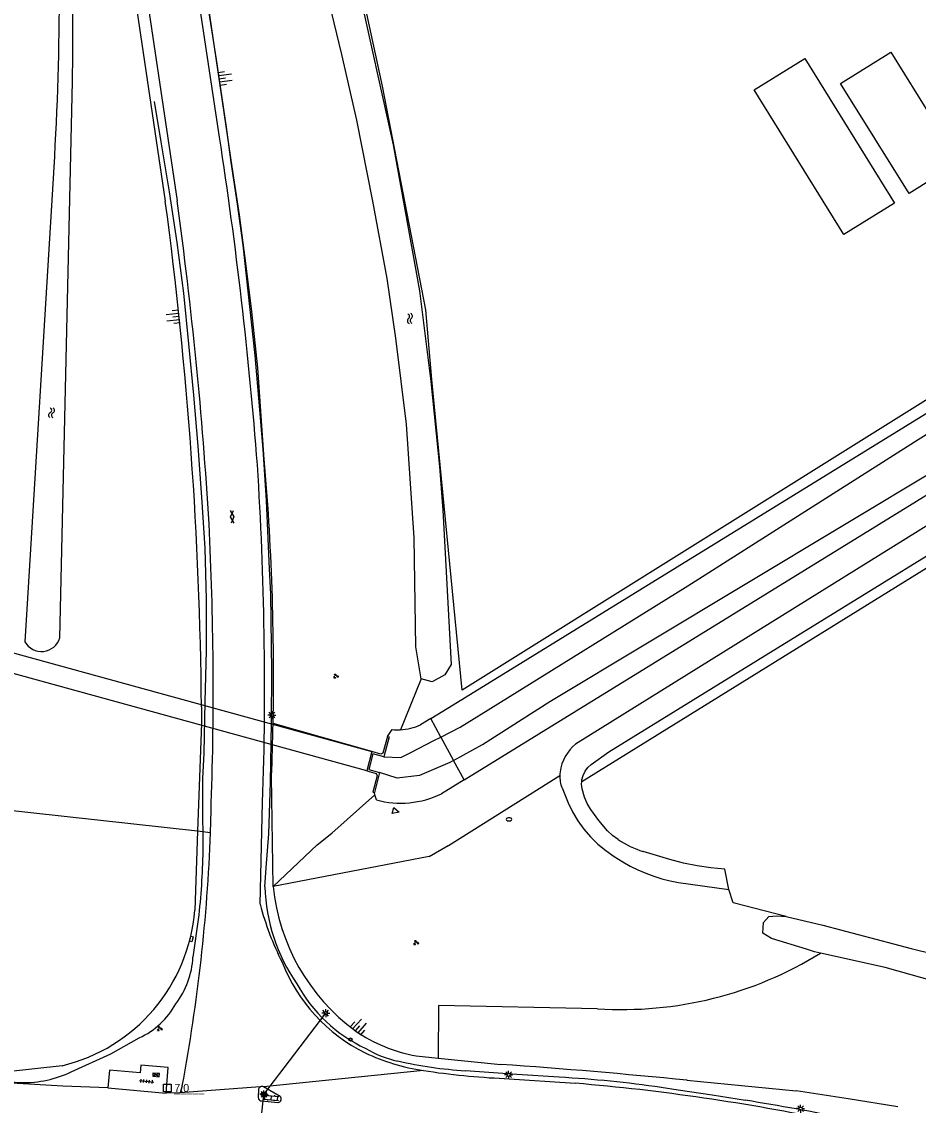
# Model space of a CAD drawing. Extents: x 133000 to 136000, y 400500 to 403500.
# Drawn here: x 133161.8 to 133301.9, y 401055.6 to 401224.9 of the extents above; entities that cross this region are included whole.
import ezdxf

# ---------------------------------------------------------------- set-up
doc = ezdxf.new("R2010")
doc.units = 0
for name, color, linetype in [('gg-bbg-bijgebouw', 7, 'Continuous'), ('gg-knt-BGT kruinlijn', 7, 'Continuous'), ('gg-knt-verharding', 7, 'Continuous'), ('gg-kntw-bovenkant insteek waterloop', 7, 'Continuous'), ('gg-kntw-waterlijn', 7, 'Continuous'), ('gg-kwrk-duiker nz vlak', 7, 'Continuous'), ('gg-kwrk-uitstroombak niveau min 01', 7, 'Continuous'), ('gt-anno-nummer hm paal', 7, 'Continuous'), ('gt-grn-groengrens', 7, 'Continuous'), ('gt-grn-weggrens', 7, 'Continuous'), ('gt-knt-geleideconstructie', 7, 'Continuous'), ('gt-knt-lijn portaal', 7, 'Continuous'), ('gt-symb-brandkraan', 7, 'Continuous'), ('gt-symb-gesloten verharding', 7, 'Continuous'), ('gt-symb-groenvak', 7, 'Continuous'), ('gt-symb-hm paal', 7, 'Continuous'), ('gt-symb-klinker verharding', 7, 'Continuous'), ('gt-symb-kolk center center', 7, 'Continuous'), ('gt-symb-lichtmast', 7, 'Continuous'), ('gt-symb-portaalmast', 7, 'Continuous'), ('gt-symb-talud symbool', 7, 'Continuous'), ('gt-symb-tegel verharding', 7, 'Continuous'), ('gt-symb-verkeersregelinstallatiekast', 7, 'Continuous'), ('gt-symb-verkeersregelinstallatiepaal', 7, 'Continuous'), ('gt-symb-waterafsluiter', 7, 'Continuous'), ('gt-symb-watersymbool', 7, 'Continuous'), ('gx-grn-maaiveld', 7, 'Continuous')]:
    doc.layers.add(name, color=color, linetype=linetype)

# ---------------------------------------------------------------- blocks, each defined once
blk = doc.blocks.new('gt0-LMAST')
at = {"layer": 'gt-symb-lichtmast'}
for p, q in [((-0.18, 0.17), (-0.45, 0.44)), ((-0.01, 0.25), (-0.01, 0.62)), ((0.17, 0.17), (0.44, 0.44)), ((-0.26, 0), (-0.63, 0)), ((-0.18, -0.18), (-0.45, -0.45)), ((-0.01, -0.25), (-0.01, -0.63)), ((0.44, -0.45), (0.17, -0.18)), ((0.24, 0), (0.62, 0))]:
    blk.add_line(p, q, dxfattribs=at)
blk.add_circle((-0.01, 0), 0.25, dxfattribs=at)
blk = doc.blocks.new('gt0-GRVAK')
at = {"layer": 'gt-symb-groenvak'}
for p, q in [((-0.11, 0.19), (-0.23, 0.24)), ((-0.18, 0.15), (0.09, 0.15)), ((-0.09, 0.21), (-0.16, 0.32)), ((-0.05, 0.21), (-0.05, 0.39)), ((0, 0.21), (0.06, 0.32)), ((0.01, 0.19), (0.13, 0.24)), ((0.26, -0.05), (0.2, 0.06)), ((0.3, -0.05), (0.3, 0.13)), ((0.35, -0.05), (0.41, 0.06)), ((-0.25, -0.23), (-0.36, -0.18)), ((-0.32, -0.26), (-0.05, -0.26)), ((-0.23, -0.21), (-0.29, -0.1)), ((-0.18, -0.2), (-0.18, -0.02)), ((-0.14, -0.21), (-0.07, -0.1)), ((-0.12, -0.23), (0, -0.18)), ((0.24, -0.07), (0.12, -0.02)), ((0.17, -0.11), (0.44, -0.11)), ((0.37, -0.07), (0.49, -0.02))]:
    blk.add_line(p, q, dxfattribs=at)
blk = doc.blocks.new('gt0-BR')
at = {"layer": 'gt-symb-brandkraan'}
for centre, radius, start, end in [((-0.24, 0), 0.206, 107.5669, 252.4331), ((0.6, -2.66), 3, 106.892, 107.5669), ((0, -0.69), 0.938, 73.108, 106.892), ((-0.6, -2.66), 3, 72.4331, 73.108), ((0.24, 0), 0.206, 287.567, 72.4331), ((0.6, 2.66), 3, 252.4331, 253.108), ((0, 0.69), 0.938, 253.108, 286.8921), ((-0.6, 2.66), 3, 286.8921, 287.567)]:
    blk.add_arc(centre, radius, start, end, dxfattribs=at)
blk = doc.blocks.new('gt0-WAFSL')
at = {"layer": 'gt-symb-waterafsluiter'}
for p, q in [((-0.5, -0.33), (0, 0.67)), ((0, 0.67), (0.5, -0.33)), ((0.5, -0.33), (-0.5, -0.33))]:
    blk.add_line(p, q, dxfattribs=at)
blk = doc.blocks.new('gt0-VIPAAL')
at = {"layer": 'gt-symb-verkeersregelinstallatiepaal'}
blk.add_circle((0, 0), 0.25, dxfattribs=at)
blk = doc.blocks.new('gt0-TALUD_1')
at = {"layer": 'gt-symb-talud symbool'}
for p, q in [((-1, -1), (-1, 0)), ((0.5, -2), (0.5, 0)), ((-0.5, -2), (-0.5, 0)), ((0, -1), (0, 0)), ((1, -1), (1, 0))]:
    blk.add_line(p, q, dxfattribs=at)
blk = doc.blocks.new('gt0-PORTM')
at = {"layer": 'gt-symb-portaalmast'}
for radius in [0.4, 0.33, 0.27, 0.21, 0.15]:
    blk.add_circle((0, 0), radius, dxfattribs=at)
blk = doc.blocks.new('gt0-KL1')
at = {"layer": 'gt-symb-klinker verharding'}
for p, q in [((-1.15, 0.3), (1.15, 0.3)), ((-1, -0.3), (-1, 0.3)), ((-0.5, 0.3), (-0.5, 0.45)), ((0, -0.3), (0, 0.3)), ((0.5, 0.3), (0.5, 0.45)), ((1, -0.3), (1, 0.3)), ((-1.15, -0.3), (1.15, -0.3)), ((-0.5, -0.45), (-0.5, -0.3)), ((0.5, -0.45), (0.5, -0.3))]:
    blk.add_line(p, q, dxfattribs=at)
blk = doc.blocks.new('gt0-WA')
at = {"layer": 'gt-symb-watersymbool'}
for centre, start, end in [((-0.32, 0.02), 28.0725, 151.9275), ((0.43, 0.42), 208.0725, 331.9275), ((-0.32, -0.43), 28.0725, 151.9275), ((0.43, -0.03), 208.0725, 331.9275)]:
    blk.add_arc(centre, 0.425, start, end, dxfattribs=at)
blk = doc.blocks.new('gt0-TEG1')
at = {"layer": 'gt-symb-tegel verharding'}
for p, q in [((-1.12, 0), (1.13, 0)), ((-0.9, -0.25), (-0.9, 0.25)), ((-0.45, -0.25), (-0.45, 0.25)), ((0, -0.25), (0, 0.25)), ((0.45, -0.25), (0.45, 0.25)), ((0.9, -0.25), (0.9, 0.25))]:
    blk.add_line(p, q, dxfattribs=at)
blk = doc.blocks.new('gt0-VRIKST')
at = {"layer": 'gt-symb-verkeersregelinstallatiekast'}
for p, q in [((-0.5, -0.25), (0.5, 0.25)), ((-0.5, 0.25), (0.5, -0.25))]:
    blk.add_line(p, q, dxfattribs=at)
blk.add_lwpolyline([(0.5, 0.25), (-0.5, 0.25), (-0.5, -0.25), (0.5, -0.25)], close=True, dxfattribs=at)
blk = doc.blocks.new('gt0-HMpaal')
at = {"layer": 'gt-symb-hm paal'}
blk.add_lwpolyline([(-0.6, 0.6), (0.6, 0.6), (0.6, -0.6), (-0.6, -0.6)], close=True, dxfattribs=at)
blk = doc.blocks.new('gt0-KOLKCC')
at = {"layer": 'gt-symb-kolk center center'}
blk.add_lwpolyline([(-0.38, 0.2), (0.38, 0.2), (0.38, -0.2), (-0.38, -0.2)], close=True, dxfattribs=at)
blk = doc.blocks.new('gt0-GESVH1')
at = {"layer": 'gt-symb-gesloten verharding'}
for p, q in [((-0.99, -0.26), (0.01, 0.24)), ((0.01, -0.26), (-0.99, 0.24)), ((0.01, 0.24), (1.01, -0.26)), ((1.01, 0.24), (0.01, -0.26))]:
    blk.add_line(p, q, dxfattribs=at)

msp = doc.modelspace()

# ---------------------------------------------------------------- linework, layer by layer
at = {"layer": 'gg-bbg-bijgebouw'}
for points in [[(133289.72, 401215.25), (133297.55, 401220.13), (133308.26, 401202.94), (133300.42, 401198.06), (133289.72, 401215.25)], [(133276.21, 401214.22), (133284.12, 401219.15), (133298.16, 401196.55), (133290.24, 401191.63), (133276.21, 401214.22)]]:
    msp.add_lwpolyline(points, dxfattribs=at)
at = {"layer": 'gg-knt-BGT kruinlijn'}
for p, q in [((133199.65, 401157.26), (133198.69, 401170.82)), ((133201.09, 401089.8), (133200.85, 401106.99)), ((133189.3, 401098.43), (133188.85, 401086.1)), ((133223.43, 401063.35), (133226.86, 401063.01)), ((133226.86, 401063.01), (133236.66, 401062.01)), ((133265.73, 401059.54), (133282.77, 401057.89))]:
    msp.add_line(p, q, dxfattribs=at)
for points in [[(133163.33, 401344.45), (133163.89, 401334.17), (133184.25, 401196.86)], [(133198.69, 401170.82), (133197.77, 401179.61), (133196.85, 401187.16), (133195.82, 401194.7), (133194.68, 401202.22), (133188.3, 401245.73)], [(133189.9, 401117.89), (133189.92, 401115.3), (133189.3, 401098.43)], [(133168.14, 401061.81), (133159.61, 401060.87), (133158.89, 401059.88)], [(133298.65, 401055.42), (133290.9, 401056.66), (133282.77, 401057.89)]]:
    msp.add_lwpolyline(points, dxfattribs=at)
for centre, radius, start, end in [((132550.67, 401111.84), 639.26, 0.542, 7.64192), ((132806.58, 401122.73), 394.58, 358.9159, 5.0202), ((132794.84, 401123.1), 406.32, 357.7272, 358.8945), ((133232.75, 401092.93), 31.81, 185.6558, 233.7331), ((133161.78, 401088.21), 27.15, 283.5512, 355.5352), ((133227.94, 401087.69), 24.76, 235.542, 259.4988), ((133174.14, 400154.85), 909.32, 84.21901, 86.05771)]:
    msp.add_arc(centre, radius, start, end, dxfattribs=at)
at = {"layer": 'gg-knt-verharding'}
for p, q in [((133345.47, 401172.47), (133248.34, 401112.04)), ((133199.06, 401087.03), (133199.45, 401102.92)), ((133237.2, 401059.81), (133248.29, 401059.08)), ((133175.29, 401058.36), (133184.37, 401057.55)), ((133186.6, 401057.59), (133184.37, 401057.55)), ((133186.89, 401058.68), (133186.6, 401057.59)), ((133198.81, 401058.15), (133198.75, 401056.86)), ((133202.17, 401056.99), (133199.58, 401058.54)), ((133199.3, 401056.31), (133201.85, 401056.09))]:
    msp.add_line(p, q, dxfattribs=at)
for points in [[(133192.71, 401206.87), (133189.52, 401227.93), (133185.55, 401252.7), (133181.34, 401278.11), (133176.53, 401307.21), (133173.84, 401327.44)], [(133167.4, 401323.87), (133169.88, 401306.28), (133173.63, 401280.4), (133177.73, 401253.84), (133181.75, 401226.26), (133186.08, 401196.93)], [(133249.3, 401106.19), (133249.33, 401106.49), (133249.52, 401107.17), (133249.83, 401107.81), (133250.24, 401108.38), (133250.74, 401108.88), (133253.5, 401110.84), (133358.88, 401175.83), (133394.65, 401198.38)], [(133246.21, 401105.21), (133247.15, 401102.89), (133247.86, 401101.45), (133248.68, 401100.07), (133249.61, 401098.77), (133250.65, 401097.55), (133251.8, 401096.43), (133253.05, 401095.43), (133254.36, 401094.52), (133255.71, 401093.66), (133256.87, 401093), (133258.07, 401092.4), (133259.29, 401091.87), (133260.54, 401091.41), (133261.82, 401091.01), (133263.11, 401090.68), (133264.42, 401090.43), (133272.28, 401089.34)], [(133254.97, 401097.13), (133254.11, 401097.76), (133253.34, 401098.5), (133251.95, 401100.12), (133250.69, 401101.84), (133250.14, 401102.76), (133249.72, 401103.74), (133249.34, 401105.09), (133249.26, 401105.79), (133249.3, 401106.19)], [(133272.28, 401089.34), (133271.62, 401092.53), (133269.46, 401092.74), (133267.31, 401093.06), (133265.18, 401093.48), (133263.07, 401094.01), (133258.9, 401095.26)], [(133184.37, 401057.55), (133184.71, 401061.52), (133180.43, 401061.89), (133180.32, 401060.7), (133175.55, 401061.12), (133175.29, 401058.36)], [(133175.29, 401058.36), (133168.24, 401058.65), (133160.3, 401059.08)]]:
    msp.add_lwpolyline(points, dxfattribs=at)
for centre, radius, start, end in [((132529.91, 401104.23), 670.7, 4.39712, 8.80218), ((132547.81, 401108.19), 644.41, 3.4046, 7.9152), ((132663.72, 401120.96), 536.04, 358.0709, 3.7107), ((132678.32, 401120.45), 513.42, 358.037, 2.9039), ((133252.57, 401106.84), 6.71, 129.1102, 172.6126), ((133250.77, 401107.06), 4.89, 172.4731, 178.7622), ((133251.06, 401107.03), 5.19, 178.4879, 200.5412), ((132920.71, 401108.09), 270.78, 357.9083, 358.8944), ((132924.34, 401108.01), 267.15, 349.3579, 357.8971), ((133264.05, 401111.16), 16.71, 237.085, 252.046), ((133244.38, 401099.09), 46.9, 194.9015, 206.715), ((133227.19, 401087.62), 26.51, 201.2729, 243.7384), ((133229.58, 401093.77), 33.09, 244.7459, 261.2692), ((133242.73, 401180.11), 120.42, 261.3213, 267.3697), ((133199.38, 401057.99), 0.59, 119.1295, 164.4569), ((133199.38, 401057.98), 0.592, 69.4358, 118.9002), ((133220.63, 400730.15), 330.09, 78.1748, 85.1945), ((133199.31, 401056.87), 0.56, 181.038, 268.8577), ((133201.85, 401056.6), 0.511, 270.5821, 51.2309)]:
    msp.add_arc(centre, radius, start, end, dxfattribs=at)
at = {"layer": 'gg-kntw-bovenkant insteek waterloop'}
for p, q in [((133167.76, 401128.66), (133169.74, 401215.53)), ((133166.97, 401203.83), (133162.31, 401128.05)), ((133229.22, 401118.21), (133335.42, 401183.64)), ((133225.7, 401116.04), (133229.22, 401118.21)), ((133225.7, 401116.04), (133224.12, 401115.07)), ((133218.97, 401113.26), (133219.68, 401114.32)), ((133230.94, 401106.47), (133227.37, 401104.27)), ((133217, 401104.11), (133216.9, 401104.47)), ((133217.22, 401103.34), (133217, 401104.11))]:
    msp.add_line(p, q, dxfattribs=at)
for points in [[(133224.2, 401122.27), (133223.39, 401127.25), (133223.14, 401144.29), (133221.9, 401162.04), (133220.28, 401175.45), (133218.92, 401184.76), (133216.66, 401196.87), (133214.14, 401209.52), (133211.82, 401219.75), (133207.4, 401238.11), (133207.33, 401239.68), (133207.93, 401240.56), (133208.94, 401241.31), (133210.08, 401241.21), (133212.07, 401240.48)], [(133212.07, 401240.48), (133214.26, 401230.81), (133219.85, 401205.67), (133223.97, 401182.85), (133225.74, 401168.7), (133227.06, 401155.43), (133227.6, 401148.6), (133228.89, 401124.46)], [(133230.94, 401106.47), (133343.06, 401175.57), (133339.01, 401182.84), (133335.42, 401183.64)], [(133228.89, 401124.46), (133227.91, 401122.88), (133225.93, 401121.8), (133224.2, 401122.27)], [(133286.6, 401079.39), (133285.65, 401079.61), (133284.37, 401080), (133278.94, 401081.67), (133277.55, 401082.52), (133277.7, 401084.18), (133278.52, 401085.15), (133279.78, 401085.24), (133281.23, 401085.11)], [(133281.23, 401085.11), (133286.95, 401083.77), (133300.72, 401080.13), (133307.74, 401078.39)], [(133322.23, 401066.06), (133322.55, 401067.13), (133322.9, 401068.76), (133322.33, 401069.44), (133321.13, 401070.07), (133317.15, 401071.05), (133308.11, 401073.94), (133296.7, 401077.15), (133286.6, 401079.39)]]:
    msp.add_lwpolyline(points, dxfattribs=at)
for centre, radius, start, end in [((132720.95, 401229.63), 446.77, 356.69, 3.9202), ((132793.13, 401223.5), 376.7, 358.7873, 5.5946), ((133164.91, 401129.49), 2.97, 209.0461, 343.7681), ((133220.46, 401123.23), 8.95, 273.1923, 294.1633), ((133220.46, 401123.15), 8.86, 264.974, 273.2286), ((133221.05, 401117.41), 14.58, 254.763, 295.6757)]:
    msp.add_arc(centre, radius, start, end, dxfattribs=at)
at = {"layer": 'gg-kntw-waterlijn'}
for points in [[(133227.28, 401113.16), (133230.29, 401114.69), (133234.67, 401117.41), (133265.87, 401136.76), (133301.86, 401159.63), (133314.29, 401167.45), (133331.81, 401178.31), (133335.7, 401180.72), (133337.43, 401180.32)], [(133229.28, 401109.51), (133233.81, 401111.99), (133244.29, 401118.7), (133305.32, 401155.37), (133337.25, 401175.82), (133338.7, 401178.21)], [(133218.38, 401110.05), (133221.06, 401109.97), (133222.48, 401110.7), (133226.2, 401112.62), (133227.28, 401113.16)], [(133229.28, 401109.51), (133228.7, 401109.19), (133223.95, 401107.15), (133220.48, 401106.75), (133217.73, 401107.63)]]:
    msp.add_lwpolyline(points, dxfattribs=at)
at = {"layer": 'gg-kwrk-duiker nz vlak'}
for p, q in [((133036.16, 401160.48), (133216.5, 401110.88)), ((133215.72, 401107.86), (133035.21, 401157.53))]:
    msp.add_line(p, q, dxfattribs=at)
at = {"layer": 'gg-kwrk-uitstroombak niveau min 01'}
for p, q in [((133216.5, 401110.88), (133215.72, 401107.86)), ((133217.73, 401107.63), (133216.9, 401104.47))]:
    msp.add_line(p, q, dxfattribs=at)
for points in [[(133218.97, 401113.26), (133218.25, 401110.64), (133217.93, 401110.5), (133216.5, 401110.88)], [(133218.97, 401113.26), (133219.22, 401113.2), (133218.38, 401110.05)], [(133218.38, 401110.05), (133216.68, 401110.52), (133216.06, 401108.11), (133217.73, 401107.63)], [(133215.72, 401107.86), (133217.18, 401107.45), (133217.33, 401107.12), (133216.66, 401104.55), (133216.9, 401104.47)]]:
    msp.add_lwpolyline(points, dxfattribs=at)
at = {"layer": 'gt-grn-groengrens'}
for p, q in [((133249.3, 401106.19), (133395.62, 401196.96)), ((133224.2, 401122.27), (133220.96, 401114.3)), ((133216.5, 401110.88), (133201.09, 401115.26)), ((133189.3, 401098.43), (133153.17, 401102.42)), ((133191.31, 401098.21), (133189.3, 401098.43)), ((133225.44, 401094.49), (133201.09, 401089.8)), ((133226.9, 401071.22), (133226.86, 401063.01)), ((133251.76, 401070.72), (133226.9, 401071.22))]:
    msp.add_line(p, q, dxfattribs=at)
for points in [[(133225.87, 401168.98), (133224.95, 401179.86), (133218.18, 401214.8), (133212.32, 401241.8)], [(133337.29, 401187.16), (133230.61, 401120.5), (133225.87, 401168.98)], [(133225.44, 401094.49), (133228.43, 401096.2), (133228.5, 401096.23), (133245.88, 401107.17)], [(133201.09, 401089.8), (133207.98, 401096.34), (133210.27, 401098.14), (133217, 401104.11)], [(133281.23, 401085.11), (133272.92, 401087.27), (133272.28, 401089.34)]]:
    msp.add_lwpolyline(points, dxfattribs=at)
msp.add_arc((133255.62, 401129.53), 58.93, 266.2391, 301.7126, dxfattribs=at)
at = {"layer": 'gt-grn-weggrens'}
for p, q in [((133224.56, 401061.07), (133199.58, 401058.54)), ((133199.09, 401058.5), (133186.6, 401057.59))]:
    msp.add_line(p, q, dxfattribs=at)
at = {"layer": 'gt-knt-geleideconstructie'}
for p, q in [((133190.16, 401096.02), (133190.1, 401102.68)), ((133188.58, 401078.77), (133189.52, 401085.36)), ((133175.75, 401063.65), (133180.19, 401066.17)), ((133169.57, 401060.86), (133175.75, 401063.65))]:
    msp.add_line(p, q, dxfattribs=at)
for points in [[(133194.56, 401202.95), (133193.81, 401208.42), (133192.24, 401218.97), (133190.79, 401228.23), (133189.52, 401236.06), (133188.65, 401241.4)], [(133190.1, 401102.68), (133190.1, 401106.67), (133190.3, 401110.65), (133190.47, 401118.66), (133190.69, 401126.69), (133190.71, 401134.64), (133190.48, 401142.63), (133189.97, 401150.64), (133189.39, 401158.6), (133188.71, 401166.55), (133187.94, 401174.57), (133187.13, 401182.5), (133186.12, 401190.42), (133184.93, 401198.29), (133183.6, 401206.14), (133182.55, 401212.41)], [(133196.42, 401189.99), (133195.53, 401196.41), (133194.56, 401202.95)], [(133199.82, 401089.78), (133199.98, 401092.73), (133200.43, 401098.06), (133200.68, 401106.12), (133200.85, 401115.39), (133200.9, 401123.47), (133200.83, 401127.38), (133200.73, 401135.48), (133200.52, 401139.45), (133200.07, 401150.12), (133199.55, 401158.11), (133198.85, 401166.1), (133198.27, 401172.74), (133196.42, 401189.99)], [(133095.46, 401064.09), (133102.08, 401063.47), (133157.41, 401059.43), (133161.82, 401059.18)], [(133245.77, 401060.03), (133239.13, 401060.47), (133231.14, 401061.04)], [(133274.88, 401056.41), (133269.67, 401057.22), (133264.35, 401058.02), (133261.72, 401058.42)]]:
    msp.add_lwpolyline(points, dxfattribs=at)
for centre, radius, start, end in [((133089.78, 401096.66), 100.38, 353.5366, 359.6354), ((133227.53, 401090.48), 27.72, 181.4589, 214.8836), ((133175.28, 401079.53), 13.32, 322.8988, 356.7449), ((133225.54, 401085.96), 23.64, 208.6314, 245.0295), ((133175.01, 401077.46), 12.42, 294.6473, 331.2963), ((133223.51, 401077.3), 15.04, 238.103, 258.6588), ((133235.16, 401126.98), 66.06, 257.2238, 266.5085), ((133162.11, 401076.5), 17.32, 269.0463, 295.5066), ((133236.05, 400884.19), 176.1, 81.6168, 86.8347), ((133213.65, 400675.62), 385.69, 78.4803, 80.8654)]:
    msp.add_arc(centre, radius, start, end, dxfattribs=at)
at = {"layer": 'gt-knt-lijn portaal'}
msp.add_lwpolyline([(133197.99, 401041.68), (133199.64, 401057.34), (133209.31, 401070.02)], dxfattribs=at)
at = {"layer": 'gx-grn-maaiveld'}
for p, q in [((133227.28, 401113.16), (133225.7, 401116.04)), ((133227.28, 401113.16), (133229.28, 401109.51)), ((133230.94, 401106.47), (133229.28, 401109.51))]:
    msp.add_line(p, q, dxfattribs=at)

# ---------------------------------------------------------------- block references
at = {"layer": 'gt-symb-brandkraan'}
msp.add_blockref('gt0-BR', (133237.94, 401100.3), dxfattribs=at)
at = {"layer": 'gt-symb-gesloten verharding', "rotation": 93.44049487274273}
msp.add_blockref('gt0-GESVH1', (133194.7, 401147.54), dxfattribs=at)
at = {"layer": 'gt-symb-groenvak'}
for p in [(133210.87, 401122.66), (133223.4, 401081.03), (133183.36, 401067.6)]:
    msp.add_blockref('gt0-GRVAK', p, dxfattribs=at)
at = {"layer": 'gt-symb-hm paal'}
msp.add_blockref('gt0-HMpaal', (133184.58, 401058.32), dxfattribs=at)
at = {"layer": 'gt-symb-klinker verharding', "rotation": -5.049166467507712}
msp.add_blockref('gt0-KL1', (133200.81, 401056.81), dxfattribs=at)
at = {"layer": 'gt-symb-kolk center center', "rotation": 75.40804379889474}
msp.add_blockref('gt0-KOLKCC', (133188.32, 401081.61), dxfattribs=at)
at = {"layer": 'gt-symb-lichtmast'}
for p in [(133200.9, 401116.58), (133209.32, 401070.03), (133237.88, 401060.41), (133199.65, 401057.35), (133283.48, 401055.11)]:
    msp.add_blockref('gt0-LMAST', p, dxfattribs=at)
at = {"layer": 'gt-symb-portaalmast'}
msp.add_blockref('gt0-PORTM', (133199.64, 401057.34), dxfattribs=at)
at = {"layer": 'gt-symb-talud symbool'}
for p, xscale, yscale, rotation in [((133192.66, 401215.93), 0.9995729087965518, 0.999572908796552, 98.34086686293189), ((133186.44, 401178.88), 1.0005158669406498, 1.0005158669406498, -83.45743989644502), ((133213.93, 401067.28), 1.0000359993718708, 1.0000359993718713, 138.24275297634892)]:
    msp.add_blockref('gt0-TALUD_1', p, dxfattribs=dict(at, xscale=xscale, yscale=yscale, rotation=rotation))
at = {"layer": 'gt-symb-tegel verharding', "rotation": -5.568024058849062}
msp.add_blockref('gt0-TEG1', (133181.33, 401059.38), dxfattribs=at)
at = {"layer": 'gt-symb-verkeersregelinstallatiekast', "rotation": 175.73498950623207}
msp.add_blockref('gt0-VRIKST', (133182.81, 401060.39), dxfattribs=at)
at = {"layer": 'gt-symb-verkeersregelinstallatiepaal', "rotation": -4.265010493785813}
for p in [(133213.18, 401065.91), (133199.64, 401057.34)]:
    msp.add_blockref('gt0-VIPAAL', p, dxfattribs=at)
at = {"layer": 'gt-symb-waterafsluiter', "rotation": -104.8981872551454}
msp.add_blockref('gt0-WAFSL', (133220.13, 401101.59), dxfattribs=at)
at = {"layer": 'gt-symb-watersymbool'}
for p, rotation in [((133222.45, 401178.57), -82.6476206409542), ((133166.48, 401163.75), 86.55950512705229)]:
    msp.add_blockref('gt0-WA', p, dxfattribs=dict(at, rotation=rotation))

# ---------------------------------------------------------------- texts
at = {"layer": 'gt-anno-nummer hm paal'}
msp.add_text('7.0', height=1.25, dxfattribs=at).set_placement((133185.66, 401057.72))
at = {"layer": 'gt-symb-hm paal'}
msp.add_text('_____', height=1.25, dxfattribs=at).set_placement((133185.66, 401057.72))

doc.saveas('drawing.dxf')
